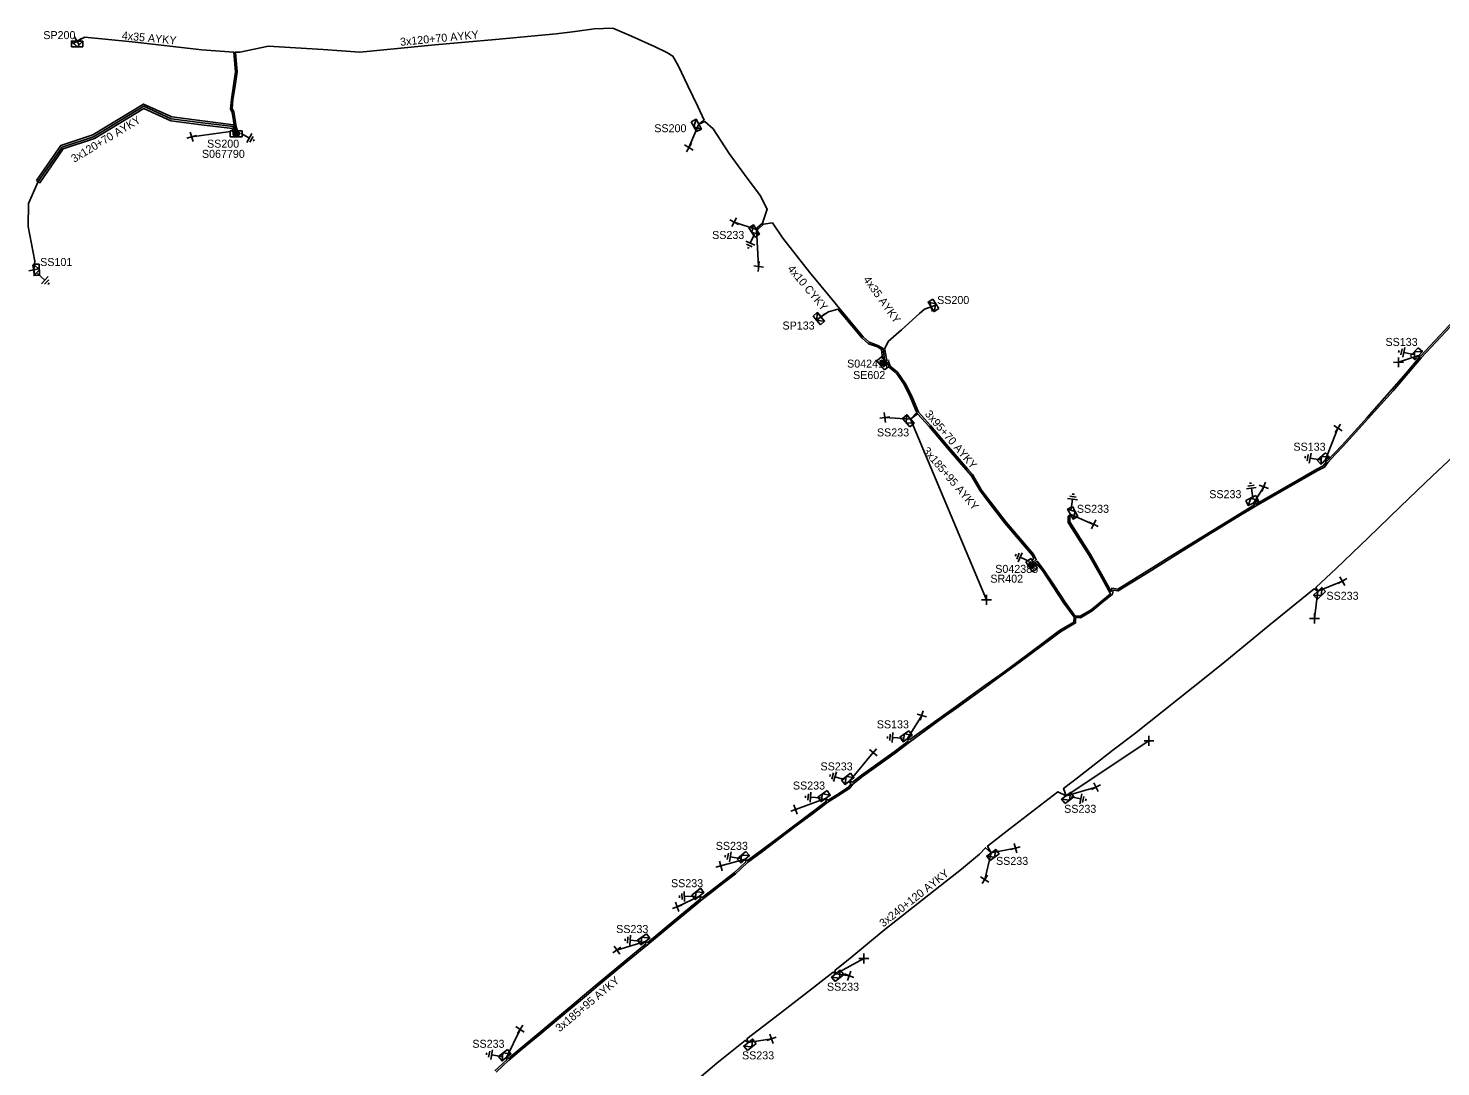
# Model space of a CAD drawing. Extents: x -748492 to -735633, y -1146251 to -1139940.
# Drawn here: x -736760.9 to -736584.4, y -1145386.4 to -1145256.6 of the extents above; entities that cross this region are included whole.
import ezdxf

# ---------------------------------------------------------------- set-up
doc = ezdxf.new("R2010")
doc.units = 0
for name, color, linetype in [('Vrstva 1', 7, 'Continuous'), ('Vrstva 14', 7, 'Continuous'), ('Vrstva 15', 7, 'Continuous'), ('Vrstva 20', 7, 'Continuous'), ('Vrstva 28', 7, 'Continuous'), ('Vrstva 29', 7, 'Continuous'), ('Vrstva 30', 7, 'Continuous'), ('Vrstva 31', 7, 'Continuous'), ('Vrstva 33', 7, 'Continuous'), ('Vrstva 34', 7, 'Continuous'), ('Vrstva 5', 7, 'Continuous'), ('Vrstva 52', 7, 'Continuous'), ('Vrstva 54', 7, 'Continuous'), ('Vrstva 59', 7, 'Continuous'), ('Vrstva 6', 7, 'Continuous'), ('Vrstva 8', 7, 'Continuous'), ('Vrstva 9', 7, 'Continuous')]:
    doc.layers.add(name, color=color, linetype=linetype)

# ---------------------------------------------------------------- blocks, each defined once
blk = doc.blocks.new('NN800')
at = {"layer": 'Vrstva 1'}
for points in [[(-0.44, 0.44), (0.44, -0.44)], [(-0.44, -0.44), (0.44, 0.44)]]:
    blk.add_lwpolyline(points, dxfattribs=at)
blk = doc.blocks.new('NN620')
at = {"layer": 'Vrstva 8'}
for points in [[(0.75, 0), (-0.75, 0)], [(-0.75, 0), (-0.75, -0.75)], [(0.75, -0.75), (0.75, 0)], [(-0.75, -0.75), (0.75, -0.75)], [(0.37, -0.18), (-0.38, -0.18)], [(-0.38, -0.18), (-0.38, -0.56)], [(-0.38, -0.56), (0.37, -0.56)], [(0.32, -0.23), (-0.33, -0.23)], [(-0.33, -0.23), (-0.33, -0.51)], [(-0.33, -0.51), (0.32, -0.51)], [(0.27, -0.27), (-0.28, -0.27)], [(-0.28, -0.27), (-0.28, -0.46)], [(-0.28, -0.46), (0.27, -0.46)], [(0.23, -0.32), (-0.23, -0.32)], [(-0.23, -0.32), (-0.23, -0.42)], [(-0.23, -0.42), (0.23, -0.42)], [(-0.19, -0.37), (0.19, -0.37)], [(0.23, -0.42), (0.23, -0.32)], [(0.27, -0.46), (0.27, -0.27)], [(0.32, -0.51), (0.32, -0.23)], [(0.37, -0.56), (0.37, -0.18)]]:
    blk.add_lwpolyline(points, dxfattribs=at)
blk = doc.blocks.new('NN630')
at = {"layer": 'Vrstva 9'}
for points in [[(0, -0.7), (-0.7, 0)], [(-0.7, -0.7), (-0.7, 0), (0.7, 0), (0.7, -0.7)], [(-0.7, -0.7), (0.7, -0.7)], [(0, -0.7), (0.7, 0)]]:
    blk.add_lwpolyline(points, dxfattribs=at)
blk = doc.blocks.new('NN810')
at = {"layer": 'Vrstva 14'}
for points in [[(0, -0.64), (0, -1.89)], [(0.63, -1.89), (-0.62, -1.89)], [(0.39, -2.2), (-0.4, -2.2)], [(0, -2.52), (-0.12, -2.52)], [(0.14, -2.52), (0, -2.52)]]:
    blk.add_lwpolyline(points, dxfattribs=at)

msp = doc.modelspace()

# ---------------------------------------------------------------- linework, layer by layer
at = {"layer": 'Vrstva 20'}
msp.add_lwpolyline([(-736759.89, -1145275.6), (-736756.87, -1145271.22), (-736752.86, -1145269.91), (-736746.51, -1145266.05), (-736742.99, -1145267.66), (-736734.99, -1145268.67), (-736734.85, -1145269.5), (-736735.35, -1145269.58), (-736735.43, -1145269.11), (-736739.28, -1145268.63), (-736743.13, -1145268.14), (-736746.47, -1145266.61), (-736752.66, -1145270.37), (-736756.55, -1145271.64), (-736759.47, -1145275.88)], close=True, dxfattribs=at)
at = {"layer": 'Vrstva 5'}
for points in [[(-736734.78, -1145269.4), (-736734.94, -1145268.89), (-736735.25, -1145267.02), (-736735.46, -1145266.63), (-736735.35, -1145265.47), (-736735.09, -1145263.76), (-736734.84, -1145262.04), (-736734.99, -1145260.16), (-736735.04, -1145259.56), (-736734.5, -1145259.58), (-736730.93, -1145258.83), (-736727.52, -1145259.03), (-736724.1, -1145259.24), (-736721.79, -1145259.4), (-736719.48, -1145259.56), (-736714.81, -1145259.11), (-736710.13, -1145258.66), (-736702.55, -1145257.98), (-736694.97, -1145257.29), (-736692.6, -1145256.97), (-736690.24, -1145256.65), (-736687.89, -1145256.57), (-736685.57, -1145257.57), (-736682.61, -1145258.88), (-736681.16, -1145259.61), (-736680.38, -1145260.05), (-736679.74, -1145261.21), (-736678.51, -1145263.78), (-736677.27, -1145266.36), (-736676.49, -1145268.06), (-736677.16, -1145268.55), (-736676.39, -1145268.24), (-736675.36, -1145269.15), (-736673.35, -1145272.23), (-736671.42, -1145274.85), (-736669.48, -1145277.48), (-736668.6, -1145279.2), (-736669.19, -1145280.94), (-736669.83, -1145281.47), (-736669.95, -1145281.72), (-736669.7, -1145281.64), (-736669.06, -1145281.06), (-736667.95, -1145280.88), (-736666.64, -1145282.79), (-736664.98, -1145284.93), (-736663.33, -1145287.07), (-736660.49, -1145290.48), (-736659.58, -1145291.6), (-736656.63, -1145295.13), (-736655.85, -1145295.82), (-736654.76, -1145296.23), (-736654.13, -1145296.6), (-736653.96, -1145298.08)], [(-736582.76, -1145293.05), (-736585.8, -1145296.3), (-736586.96, -1145297.56), (-736587.22, -1145297.49), (-736587.1, -1145297.7), (-736587.88, -1145298.63), (-736588.78, -1145299.68), (-736590.54, -1145301.74), (-736593.65, -1145305.21), (-736596.76, -1145308.68), (-736598.62, -1145310.64), (-736598.9, -1145310.62), (-736598.77, -1145310.81), (-736599.12, -1145311.27), (-736599.92, -1145311.69), (-736603.76, -1145313.88), (-736607.55, -1145316.04), (-736607.86, -1145315.93), (-736607.73, -1145316.15), (-736609.76, -1145317.39), (-736611.92, -1145318.71), (-736618.36, -1145322.7), (-736620.3, -1145323.89), (-736624.8, -1145326.69), (-736625.55, -1145326.56), (-736625.61, -1145326.97), (-736626.84, -1145324.79), (-736628.21, -1145322.37), (-736630.79, -1145318.28), (-736630.8, -1145317.62), (-736630.73, -1145317.31), (-736631, -1145317.56), (-736630.99, -1145318.34), (-736629.69, -1145320.41), (-736628.39, -1145322.47), (-736627.02, -1145324.89), (-736625.69, -1145327.25), (-736628.13, -1145329.25), (-736629.52, -1145330.07), (-736630.12, -1145330.04), (-736631.38, -1145328.31), (-736632.72, -1145326.27), (-736634.06, -1145324.22), (-736634.89, -1145323.18), (-736635.26, -1145323.47)], [(-736582.61, -1145293.19), (-736585.66, -1145296.44), (-736586.88, -1145297.76), (-736590.39, -1145301.88), (-736593.5, -1145305.35), (-736596.62, -1145308.82), (-736597.58, -1145309.83), (-736598.54, -1145310.85), (-736598.99, -1145311.43), (-736599.82, -1145311.87), (-736603.66, -1145314.06), (-736607.5, -1145316.25), (-736609.66, -1145317.56), (-736611.82, -1145318.88), (-736613.76, -1145320.08), (-736618.29, -1145322.89), (-736620.88, -1145324.5), (-736624.76, -1145326.9), (-736625.39, -1145326.79), (-736625.47, -1145327.32), (-736626.75, -1145328.37), (-736628.01, -1145329.41), (-736629.46, -1145330.27), (-736630.08, -1145330.24), (-736630.08, -1145330.91), (-736631.95, -1145332.01), (-736632.97, -1145332.76), (-736635.53, -1145334.67), (-736637.18, -1145335.9), (-736639.1, -1145337.33), (-736641.31, -1145338.93), (-736644.97, -1145341.56), (-736646.73, -1145342.83), (-736650.84, -1145345.79), (-736652.63, -1145347.18), (-736654.67, -1145348.63), (-736656.71, -1145350.09), (-736657.92, -1145351.08), (-736658.27, -1145351.54), (-736659.45, -1145352.33), (-736661.01, -1145353.32), (-736662.99, -1145354.8), (-736664.98, -1145356.28), (-736665.85, -1145356.94), (-736667.08, -1145357.87), (-736669.18, -1145359.46), (-736671.08, -1145360.86), (-736671.82, -1145361.56), (-736672.58, -1145362.27), (-736674.64, -1145363.86), (-736675.51, -1145364.54), (-736676.71, -1145365.46), (-736677.53, -1145366.13), (-736680.11, -1145368.27), (-736681.61, -1145369.52), (-736683.52, -1145371.08), (-736684.89, -1145372.21), (-736686.27, -1145373.34), (-736689.71, -1145376.22), (-736691.19, -1145377.46), (-736693.15, -1145379.1), (-736697.02, -1145382.33), (-736698.6, -1145383.65), (-736700.89, -1145385.56), (-736702.48, -1145387.04)], [(-736653.66, -1145298.44), (-736653.44, -1145298.22), (-736653.25, -1145298.79), (-736652.31, -1145299.56), (-736651.32, -1145301.02), (-736650.55, -1145302.57), (-736649.71, -1145304.58), (-736648.22, -1145306.23), (-736646.2, -1145308.6), (-736643.56, -1145311.66), (-736642.95, -1145312.35), (-736641.84, -1145314.29), (-736640.29, -1145316.3), (-736638.75, -1145318.31), (-736637.03, -1145320.31), (-736635.32, -1145322.3), (-736634.98, -1145322.98), (-736635.37, -1145323.3)], [(-736653.46, -1145298.88), (-736652.45, -1145299.7), (-736651.5, -1145301.12), (-736650.73, -1145302.65), (-736650.1, -1145304.16), (-736649.92, -1145304.59), (-736650.7, -1145305.42), (-736649.81, -1145304.76), (-736648.38, -1145306.37), (-736646.35, -1145308.74), (-736644.33, -1145311.11), (-736643.11, -1145312.47), (-736642, -1145314.41), (-736640.46, -1145316.42), (-736638.91, -1145318.43), (-736637.2, -1145320.42), (-736635.48, -1145322.42), (-736635.27, -1145322.85), (-736635.54, -1145323.05)], [(-736581.5, -1145308.77), (-736585.52, -1145312.58), (-736587.38, -1145314.36), (-736589.53, -1145316.4), (-736593.53, -1145320.26), (-736597.53, -1145324.11), (-736600.04, -1145326.47), (-736599.82, -1145326.95), (-736600.27, -1145326.66), (-736605.76, -1145331.11), (-736611.69, -1145335.98), (-736615.38, -1145338.93), (-736619.05, -1145341.84), (-736622.72, -1145344.76), (-736625.41, -1145346.83), (-736629.83, -1145350.25), (-736631.58, -1145351.59), (-736631.26, -1145352.51), (-736632.29, -1145352.03), (-736638.23, -1145356.59), (-736641.06, -1145358.8), (-736640.6, -1145359.63), (-736641.32, -1145359.01), (-736642.09, -1145359.79), (-736644.31, -1145361.7), (-736647.61, -1145364.28), (-736652.51, -1145368.13), (-736654.1, -1145369.39), (-736656.06, -1145371.03), (-736658.02, -1145372.66), (-736660.14, -1145374.36), (-736660.02, -1145374.75), (-736660.37, -1145374.55), (-736663.93, -1145377.33), (-736667.59, -1145380.19), (-736671.13, -1145382.91), (-736670.98, -1145383.36), (-736671.37, -1145383.09), (-736674.9, -1145385.92), (-736677.66, -1145388.26)], [(-736635.13, -1145323.66), (-736634.9, -1145323.5), (-736634.22, -1145324.34), (-736632.88, -1145326.38), (-736631.54, -1145328.43), (-736630.26, -1145330.17), (-736630.28, -1145330.79), (-736632.07, -1145331.85), (-736635.64, -1145334.51), (-736639.22, -1145337.17), (-736641.39, -1145338.74), (-736645.09, -1145341.4), (-736650.77, -1145345.49), (-736651.06, -1145345.35), (-736651.01, -1145345.67), (-736652.75, -1145347.02), (-736654.79, -1145348.48), (-736656.83, -1145349.93), (-736657.93, -1145350.83), (-736658.32, -1145350.67), (-736658.14, -1145351.04), (-736658.41, -1145351.4), (-736659.56, -1145352.17), (-736660.98, -1145353.07), (-736661.3, -1145352.84), (-736661.22, -1145353.24), (-736663.11, -1145354.64), (-736667.2, -1145357.71), (-736669.3, -1145359.3), (-736671.06, -1145360.59), (-736671.35, -1145360.45), (-736671.29, -1145360.78), (-736672.7, -1145362.11), (-736674.77, -1145363.71), (-736676.71, -1145365.21), (-736677.05, -1145365.04), (-736676.95, -1145365.4), (-736680.24, -1145368.11), (-736683.53, -1145370.83), (-736683.84, -1145370.73), (-736683.76, -1145371.02), (-736686.39, -1145373.18), (-736689.83, -1145376.06), (-736693.27, -1145378.94), (-736697.14, -1145382.17), (-736700.9, -1145385.31), (-736701.18, -1145385.21), (-736701.12, -1145385.51), (-736702.62, -1145386.9)]]:
    msp.add_lwpolyline(points, dxfattribs=at)
at = {"layer": 'Vrstva 52'}
for points in [[(-736734.96, -1145269.38), (-736735.14, -1145268.9), (-736735.45, -1145267.08), (-736735.66, -1145266.67), (-736735.55, -1145265.45), (-736735.3, -1145263.74), (-736735.04, -1145262.04), (-736735.24, -1145259.58), (-736739.26, -1145259.25), (-736747.94, -1145258.26), (-736753.87, -1145257.69), (-736754.83, -1145258.18)], [(-736735.12, -1145269.4), (-736735.31, -1145268.87), (-736739.14, -1145268.4), (-736743.06, -1145267.9), (-736746.49, -1145266.33), (-736752.76, -1145270.14), (-736756.71, -1145271.43), (-736759.68, -1145275.74), (-736760.89, -1145278.48), (-736760.93, -1145281.37), (-736760.11, -1145285.69), (-736760.23, -1145286.78)], [(-736654.19, -1145297.81), (-736654.32, -1145296.71), (-736654.84, -1145296.41), (-736655.95, -1145296), (-736656.77, -1145295.27), (-736658.25, -1145293.5), (-736659.76, -1145291.69), (-736660.93, -1145292.02), (-736661.89, -1145292.64)], [(-736653.8, -1145298.27), (-736653.66, -1145298.14), (-736653.91, -1145296.78), (-736653.95, -1145296.67), (-736653.5, -1145295.74), (-736651.84, -1145294.27), (-736649.58, -1145292.24), (-736648.96, -1145291.68), (-736648.13, -1145291.4)]]:
    msp.add_lwpolyline(points, dxfattribs=at)
at = {"layer": 'Vrstva 59'}
for points in [[(-736735.64, -1145269.47), (-736740.5, -1145270.14)], [(-736677.16, -1145268.55), (-736678.39, -1145271.48)], [(-736669.95, -1145281.72), (-736672.72, -1145280.8)], [(-736669.95, -1145281.72), (-736669.67, -1145286.36)], [(-736587.22, -1145297.49), (-736589.74, -1145298.33)], [(-736650.7, -1145305.42), (-736653.91, -1145305.23)], [(-736650.7, -1145305.42), (-736641.19, -1145328.03)], [(-736598.9, -1145310.62), (-736597.29, -1145306.57)], [(-736607.86, -1145315.93), (-736606.57, -1145313.88)], [(-736630.73, -1145317.31), (-736627.82, -1145318.59)], [(-736599.82, -1145326.95), (-736596.74, -1145325.67)], [(-736599.82, -1145326.95), (-736600.22, -1145330.34)], [(-736651.06, -1145345.35), (-736649.29, -1145342.47)], [(-736631.26, -1145352.51), (-736620.9, -1145345.65)], [(-736658.32, -1145350.67), (-736655.36, -1145347.12)], [(-736661.3, -1145352.84), (-736665.07, -1145354.22)], [(-736631.26, -1145352.51), (-736627.52, -1145351.43)], [(-736640.6, -1145359.63), (-736641.42, -1145362.97)], [(-736640.6, -1145359.63), (-736637.59, -1145359.06)], [(-736671.35, -1145360.45), (-736674.4, -1145361.27)], [(-736677.05, -1145365.04), (-736679.85, -1145366.39)], [(-736683.84, -1145370.73), (-736687.37, -1145371.79)], [(-736660.02, -1145374.75), (-736656.53, -1145372.85)], [(-736660.02, -1145374.75), (-736658.36, -1145375.01)], [(-736701.18, -1145385.21), (-736699.47, -1145381.71)], [(-736670.98, -1145383.36), (-736668.07, -1145382.9)]]:
    msp.add_lwpolyline(points, dxfattribs=at)

# ---------------------------------------------------------------- block references
at = {"layer": 'Vrstva 15'}
for p, rotation in [((-736734.96, -1145269.38), 61.07343893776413), ((-736669.95, -1145281.72), -23.875341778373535), ((-736760.23, -1145286.78), 46.801235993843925), ((-736587.22, -1145297.49), -102.22523608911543), ((-736598.9, -1145310.62), -99.9001610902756), ((-736607.86, -1145315.93), -172.34717490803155), ((-736630.73, -1145317.31), 171.15233329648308), ((-736635.26, -1145323.47), -114.30444716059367), ((-736651.06, -1145345.35), -93.36635007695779), ((-736658.32, -1145350.67), -106.54680828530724), ((-736661.3, -1145352.84), -94.87400552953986), ((-736631.26, -1145352.51), 78.0972722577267), ((-736671.35, -1145360.45), -99.28349447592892), ((-736677.05, -1145365.04), -88.30900833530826), ((-736683.84, -1145370.73), -94.87934448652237), ((-736701.18, -1145385.21), -100.30477496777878)]:
    msp.add_blockref('NN810', p, dxfattribs=dict(at, rotation=rotation))
at = {"layer": 'Vrstva 28'}
for p, rotation in [((-736734.96, -1145269.38), -0.4546415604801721), ((-736653.84, -1145298.22), -49.703666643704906), ((-736635.26, -1145323.47), -56.30985831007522)]:
    msp.add_blockref('NN620', p, dxfattribs=dict(at, rotation=rotation))
at = {"layer": 'Vrstva 31'}
for p, rotation in [((-736754.83, -1145258.18), 0.3492499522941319), ((-736677.16, -1145268.55), -61.99641115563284), ((-736669.95, -1145281.72), -57.21326670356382), ((-736760.23, -1145286.78), 92.09515559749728), ((-736648.13, -1145291.4), 122.38647499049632), ((-736661.89, -1145292.64), -48.81392502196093), ((-736587.22, -1145297.49), -132.63202497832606), ((-736650.7, -1145305.42), -49.43282503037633), ((-736598.9, -1145310.62), -138.9616055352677), ((-736607.86, -1145315.93), -154.17211941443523), ((-736630.73, -1145317.31), 118.81072221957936), ((-736599.82, -1145326.95), 43.740977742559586), ((-736651.06, -1145345.35), -144.41567493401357), ((-736658.32, -1145350.67), -142.18162220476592), ((-736661.3, -1145352.84), -144.8853138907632), ((-736631.26, -1145352.51), 37.56862505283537), ((-736671.35, -1145360.45), -139.361488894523), ((-736640.6, -1145359.63), 36.51557769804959), ((-736677.05, -1145365.04), -140.82621104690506), ((-736683.84, -1145370.73), -144.0230777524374), ((-736660.02, -1145374.75), 38.94577775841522), ((-736670.98, -1145383.36), 39.09395007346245), ((-736701.18, -1145385.21), -141.58207492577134)]:
    msp.add_blockref('NN630', p, dxfattribs=dict(at, rotation=rotation))
at = {"layer": 'Vrstva 34'}
for p, rotation in [((-736754.83, -1145258.18), 165.9637555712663), ((-736740.5, -1145270.14), 151.7982693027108), ((-736678.39, -1145271.48), -165.45306115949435), ((-736672.72, -1145280.8), -163.62786391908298), ((-736669.67, -1145286.36), 128.3675888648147), ((-736760.23, -1145286.78), 56.65928053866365), ((-736648.13, -1145291.4), 153.4349499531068), ((-736661.89, -1145292.64), 173.65980826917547), ((-736589.74, -1145298.33), 135.51617780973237), ((-736653.91, -1145305.23), 141.2773555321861), ((-736597.29, -1145306.57), -167.3742473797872), ((-736606.57, -1145313.88), -155.09514442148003), ((-736627.82, -1145318.59), -160.3197223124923), ((-736596.74, -1145325.67), 164.4454250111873), ((-736641.19, -1145328.03), 45), ((-736600.22, -1145330.34), 45), ((-736649.29, -1145342.47), -151.82130837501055), ((-736620.9, -1145345.65), 45), ((-736655.36, -1145347.12), -174.97603604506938), ((-736627.52, -1145351.43), 161.31801100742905), ((-736665.07, -1145354.22), 153.6990027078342), ((-736637.59, -1145359.06), 150.36161108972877), ((-736674.4, -1145361.27), 149.0362443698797), ((-736641.42, -1145362.97), -168.29705277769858), ((-736679.85, -1145366.39), 155.82081954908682), ((-736687.37, -1145371.79), 81.46918057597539), ((-736656.53, -1145372.85), 45), ((-736658.36, -1145375.01), -156.37063893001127), ((-736699.47, -1145381.71), -168.3539832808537), ((-736668.07, -1145382.9), 155.0007249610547)]:
    msp.add_blockref('NN800', p, dxfattribs=dict(at, rotation=rotation))

# ---------------------------------------------------------------- texts
at = {"layer": 'Vrstva 29'}
for s, p in [('S067790', (-736739.23, -1145272.77)), ('S042417', (-736658.62, -1145298.99)), ('S042388', (-736640.11, -1145324.65))]:
    msp.add_text(s, height=1, dxfattribs=at).set_placement(p)
at = {"layer": 'Vrstva 30'}
for s, p in [('SS200', (-736738.59, -1145271.5)), ('SE602', (-736657.87, -1145300.42)), ('SR402', (-736640.72, -1145325.87))]:
    msp.add_text(s, height=1, dxfattribs=at).set_placement(p)
at = {"layer": 'Vrstva 33'}
for s, p in [('SP200', (-736759.05, -1145257.93)), ('SS200', (-736682.71, -1145269.57)), ('SS233', (-736675.48, -1145282.91)), ('SS101', (-736759.44, -1145286.29)), ('SS200', (-736647.37, -1145291.04)), ('SP133', (-736666.69, -1145294.23)), ('SS133', (-736591.35, -1145296.28)), ('SS233', (-736654.89, -1145307.59)), ('SS133', (-736602.85, -1145309.38)), ('SS233', (-736613.37, -1145315.31)), ('SS233', (-736629.91, -1145317.14)), ('SS233', (-736598.73, -1145328.01)), ('SS133', (-736654.91, -1145344.08)), ('SS233', (-736661.94, -1145349.34)), ('SS233', (-736665.39, -1145351.73)), ('SS233', (-736631.5, -1145354.64)), ('SS233', (-736675.03, -1145359.27)), ('SS233', (-736640.01, -1145361.15)), ('SS233', (-736680.62, -1145363.94)), ('SS233', (-736687.47, -1145369.67)), ('SS233', (-736661.14, -1145376.88)), ('SS233', (-736705.44, -1145384.01)), ('SS233', (-736671.75, -1145385.46))]:
    msp.add_text(s, height=1, dxfattribs=at).set_placement(p)
at = {"layer": 'Vrstva 54'}
for s, rotation, p in [('4x35 AYKY', 354.51, (-736749.27, -1145257.95)), ('3x120+70 AYKY', 31.285, (-736755.2, -1145273.41)), ('4x10 CYKY', 309.809, (-736666.13, -1145286.68)), ('4x35 AYKY', 305.739, (-736656.65, -1145288))]:
    msp.add_text(s, height=1, rotation=rotation, dxfattribs=at).set_placement(p)
at = {"layer": 'Vrstva 6'}
for s, rotation, p in [('3x120+70 AYKY', 5.498, (-736714.42, -1145258.78)), ('3x95+70 AYKY', 310.512, (-736648.97, -1145304.83)), ('3x185+95 AYKY', 310.512, (-736649.24, -1145309.43)), ('3x240+120 AYKY', 38.395, (-736654.1, -1145368.98)), ('3x185+95 AYKY', 39.849, (-736694.54, -1145382.09))]:
    msp.add_text(s, height=1, rotation=rotation, dxfattribs=at).set_placement(p)

doc.saveas('drawing.dxf')
